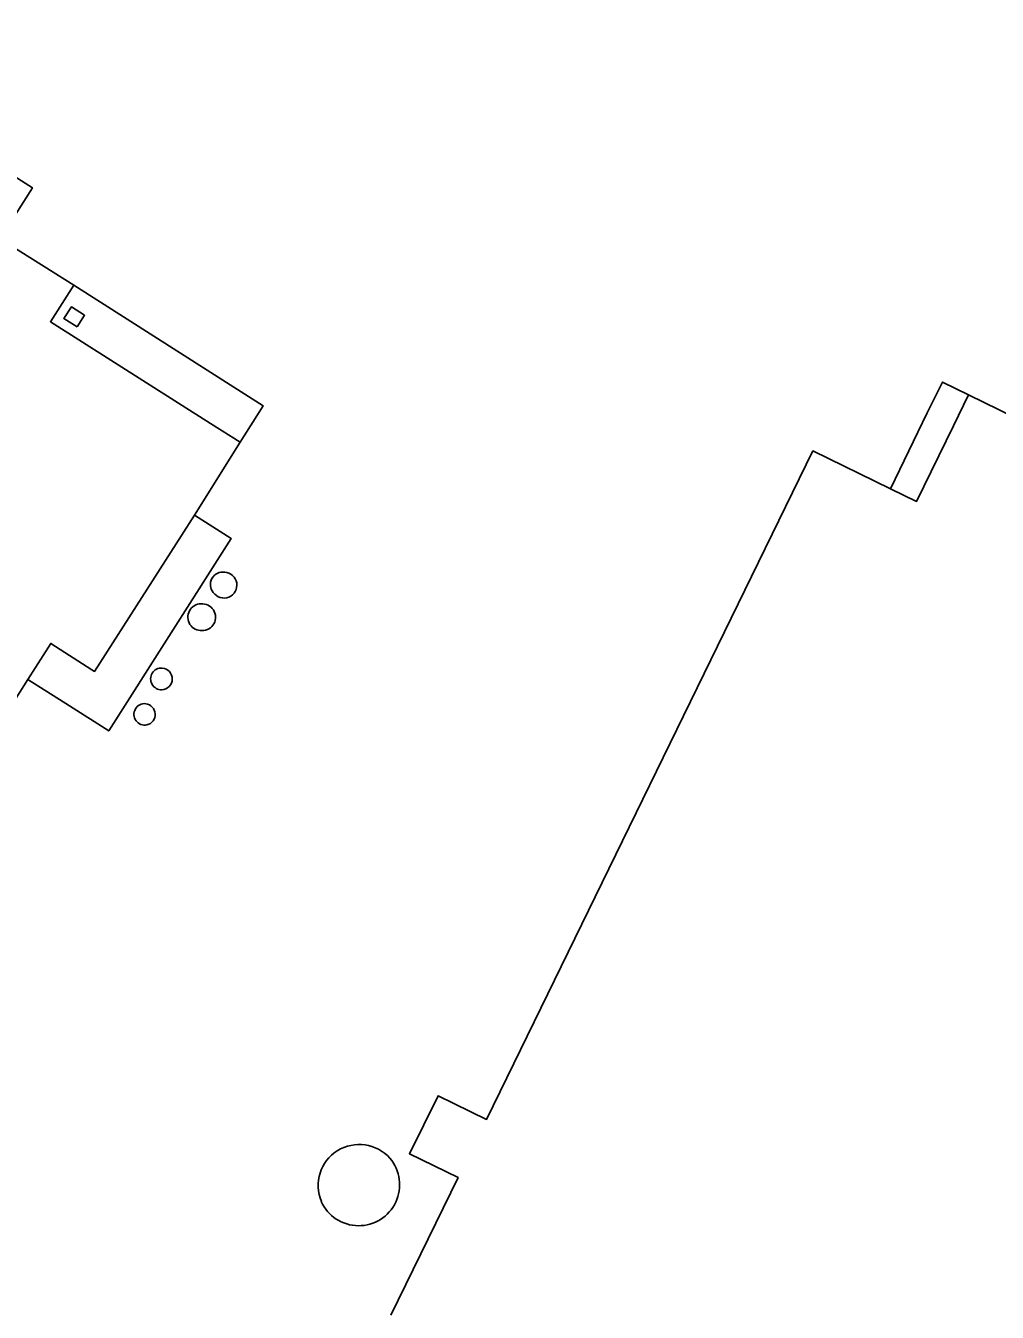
# Model space of a CAD drawing. Extents: x 156141 to 158132, y 385651 to 388399.
# Drawn here: x 156702 to 156814.3, y 386510.1 to 386659 of the extents above; entities that cross this region are included whole.
import ezdxf

# ---------------------------------------------------------------- set-up
doc = ezdxf.new("R2010")
doc.units = 0
for name, color, linetype in [('IMGEO_Opslagtank', 7, 'Continuous'), ('IMGEO_Pand', 7, 'Continuous'), ('IMGEO_Pand_overbouw', 7, 'Continuous'), ('IMGEO_Voetpad_op_trap', 7, 'Continuous')]:
    doc.layers.add(name, color=color, linetype=linetype)

msp = doc.modelspace()

# ---------------------------------------------------------------- linework, layer by layer
at = {"layer": 'IMGEO_Opslagtank'}
for centre, radius, start, end in [((156724.81, 386594.3), 1.46, 82.772, 218.9999), ((156724.91, 386594.25), 1.5, 215.3322, 86.4397), ((156722.28, 386590.54), 1.54, 82.5293, 266.4275), ((156722.41, 386590.52), 1.54, 261.418, 87.5389), ((156717.7, 386583.39), 1.26, 86.0744, 271.8325), ((156717.68, 386583.39), 1.26, 272.7684, 85.1384), ((156715.75, 386579.29), 1.24, 83.6799, 282.628), ((156715.72, 386579.28), 1.25, 283.6476, 82.6602), ((156740.56, 386524.76), 4.75, 41.5427, 202.8281), ((156740.5, 386524.85), 4.74, 204.1285, 40.2423)]:
    msp.add_arc(centre, radius, start, end, dxfattribs=at)
at = {"layer": 'IMGEO_Pand'}
for points in [[(156702.23, 386583.31), (156704.89, 386587.49), (156709.65, 386584.45), (156709.95, 386584.26), (156721.5, 386602.34), (156726.79, 386610.79), (156723.37, 386612.96), (156704.86, 386624.72), (156707.54, 386628.94), (156699.05, 386634.33)], [(156707.94, 386624.12), (156708.8, 386625.48), (156707.28, 386626.44), (156706.42, 386625.08), (156707.94, 386624.12)], [(156801.99, 386605.4), (156805.01, 386603.92), (156809.29, 386612.69), (156811.03, 386616.25)], [(156847.15, 386598.62), (156827.16, 386608.38), (156823.4, 386610.22), (156811.03, 386616.25)], [(156801.99, 386605.4), (156793.03, 386609.78), (156755.29, 386532.42), (156749.68, 386535.15), (156746.37, 386528.43), (156752, 386525.69), (156744.23, 386509.77)], [(156697.38, 386575.67), (156702.23, 386583.31)]]:
    msp.add_lwpolyline(points, dxfattribs=at)
at = {"layer": 'IMGEO_Pand_overbouw'}
for points in [[(156699.05, 386634.33), (156702.77, 386640.22), (156681.71, 386653.6), (156673.25, 386658.98), (156670.6, 386654.77), (156674.83, 386652.09), (156673.75, 386650.39), (156677.95, 386647.72), (156680.44, 386646.14), (156694.32, 386637.32)], [(156707.54, 386628.94), (156704.86, 386624.72), (156723.37, 386612.96), (156726.79, 386610.79), (156729.45, 386615), (156726.07, 386617.15)], [(156702.23, 386583.31), (156707.04, 386580.27), (156711.6, 386577.37), (156725.75, 386599.64), (156721.5, 386602.34), (156709.95, 386584.26), (156709.65, 386584.45), (156704.89, 386587.49)]]:
    msp.add_lwpolyline(points, close=True, dxfattribs=at)
at = {"layer": 'IMGEO_Voetpad_op_trap'}
msp.add_lwpolyline([(156811.03, 386616.25), (156808, 386617.73), (156806.26, 386614.17), (156801.99, 386605.4)], dxfattribs=at)

doc.saveas('drawing.dxf')
